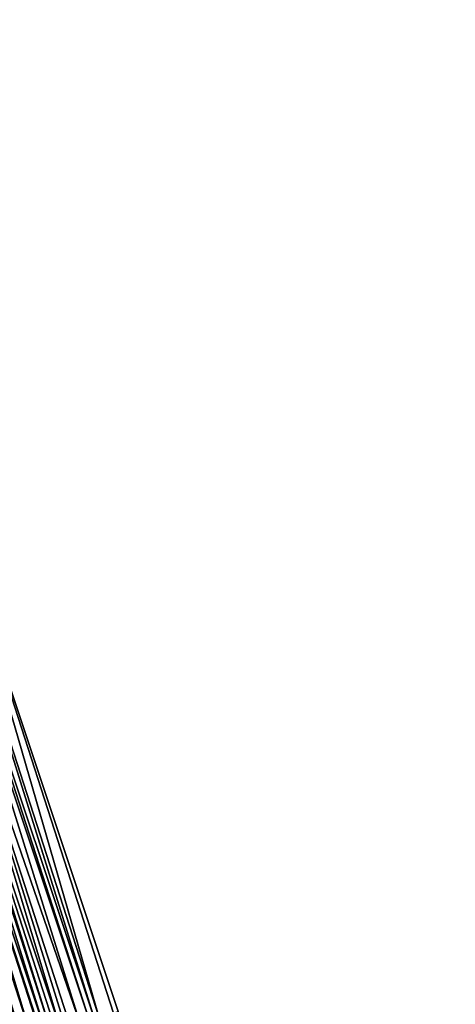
# Model space of a CAD drawing. Header units: feet. Extents: x 2004186 to 2014793, y 836912 to 864902.
# Tile 813 of 974: x 2004826 to 2004843, y 858170 to 858209. Entities that reach past the tile are written whole.
import ezdxf

# ---------------------------------------------------------------- set-up
doc = ezdxf.new("R2010")
doc.units = ezdxf.units.FT
doc.header["$LTSCALE"] = 100
doc.header["$MEASUREMENT"] = 0
doc.layers.add('EP_Travel Lane', color=5, linetype='Continuous', lineweight=40)
doc.layers.add('I-77 SB_MM21-27-Surface-Border', color=7, linetype='Continuous')
doc.layers.add('I-77 SB_MM21-27-Surface-TIN', color=7, linetype='Continuous')

msp = doc.modelspace()

# ---------------------------------------------------------------- linework, layer by layer
at = {"layer": 'EP_Travel Lane'}
msp.add_polyline3d([(2004881.873520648, 857997.0684669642, 458.5691292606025), (2004875.747536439, 858016.1071297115, 458.5192208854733), (2004869.613133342, 858035.1499356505, 458.4484811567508), (2004863.477369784, 858054.1854238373, 458.3821357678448), (2004857.341625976, 858073.2208507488, 458.3037981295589), (2004851.205908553, 858092.2561958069, 458.2094438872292), (2004845.070229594, 858111.2914215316, 458.0917910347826), (2004838.93455364, 858130.3266379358, 457.9722679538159), (2004832.798871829, 858149.3618725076, 457.8563166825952), (2004826.6632275, 858168.3969907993, 457.7176259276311), (2004820.505195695, 858187.4350386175, 457.5665539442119), (2004814.337610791, 858206.459555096, 457.395103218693), (2004808.170107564, 858225.4838196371, 457.1969091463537), (2004802.002588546, 858244.5081328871, 457.0038855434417), (2004795.835165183, 858263.5321510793, 456.7795421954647), (2004789.667681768, 858282.5563545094, 456.5748603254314)], dxfattribs=at)
at = {"layer": 'I-77 SB_MM21-27-Surface-Border', "color": 3, "linetype": 'ByBlock', "lineweight": -2}
msp.add_polyline3d([(2004791.031646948, 858282.9971147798, 456.4688542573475), (2004797.575672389, 858264.0946332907, 456.6484780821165), (2004804.309958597, 858245.2538027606, 456.8295379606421), (2004810.473404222, 858226.2281992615, 457.0253808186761), (2004817.207816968, 858207.3869781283, 457.1649817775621), (2004823.371310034, 858188.3612281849, 457.345280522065), (2004829.721831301, 858169.3834546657, 457.4933803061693), (2004835.677512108, 858150.2902850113, 457.6436087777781), (2004841.823599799, 858131.258314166, 457.7424332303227), (2004847.969608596, 858112.2265876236, 457.8890655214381), (2004854.115690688, 858093.1946341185, 457.9912454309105), (2004860.071450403, 858074.101220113, 458.0936927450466), (2004865.836884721, 858054.9463549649, 458.1981775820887), (2004871.983025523, 858035.9142196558, 458.2648225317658), (2004877.746383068, 858016.7509789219, 458.3539276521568), (2004882.547377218, 857997.2855358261, 458.5244382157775)], dxfattribs=at)
at = {"layer": 'I-77 SB_MM21-27-Surface-TIN', "color": 128, "linetype": 'ByBlock', "lineweight": -2}
for points in [[(2004822.80037407, 858188.1767496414, 457.3913138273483), (2004822.419769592, 858188.0537037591, 457.4156142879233), (2004828.770114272, 858169.0764777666, 457.5581620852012)], [(2004823.371310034, 858188.3612281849, 457.345280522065), (2004822.80037407, 858188.1767496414, 457.3913138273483), (2004828.960447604, 858169.1379043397, 457.5513069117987)], [(2004822.80037407, 858188.1767496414, 457.3913138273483), (2004828.770114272, 858169.0764777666, 457.5581620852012), (2004828.960447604, 858169.1379043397, 457.5513069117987)], [(2004823.371310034, 858188.3612281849, 457.345280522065), (2004829.531489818, 858169.3220533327, 457.505172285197), (2004829.721831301, 858169.3834546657, 457.4933803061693)], [(2004823.371310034, 858188.3612281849, 457.345280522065), (2004828.960447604, 858169.1379043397, 457.5513069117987), (2004829.531489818, 858169.3220533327, 457.505172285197)], [(2004821.658508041, 858187.8077743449, 457.4814475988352), (2004821.087533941, 858187.6234135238, 457.5399763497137), (2004827.437671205, 858168.6468315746, 457.6726145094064)], [(2004822.229456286, 858187.9922149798, 457.4313905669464), (2004821.658508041, 858187.8077743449, 457.4814475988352), (2004828.199084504, 858168.8922902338, 457.5967585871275)], [(2004821.658508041, 858187.8077743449, 457.4814475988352), (2004827.818389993, 858168.7695233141, 457.6273342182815), (2004828.199084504, 858168.8922902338, 457.5967585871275)], [(2004821.658508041, 858187.8077743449, 457.4814475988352), (2004827.628034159, 858168.7081664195, 457.6478179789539), (2004827.818389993, 858168.7695233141, 457.6273342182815)], [(2004821.658508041, 858187.8077743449, 457.4814475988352), (2004827.437671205, 858168.6468315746, 457.6726145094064), (2004827.628034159, 858168.7081664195, 457.6478179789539)], [(2004822.419769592, 858188.0537037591, 457.4156142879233), (2004822.229456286, 858187.9922149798, 457.4313905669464), (2004828.579774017, 858169.0150726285, 457.5692097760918)], [(2004822.229456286, 858187.9922149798, 457.4313905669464), (2004828.199084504, 858168.8922902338, 457.5967585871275), (2004828.579774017, 858169.0150726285, 457.5692097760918)], [(2004822.419769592, 858188.0537037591, 457.4156142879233), (2004828.579774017, 858169.0150726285, 457.5692097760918), (2004828.770114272, 858169.0764777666, 457.5581620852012)], [(2004820.136070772, 858187.3156505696, 457.5849918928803), (2004826.295626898, 858168.2784093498, 457.7405835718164), (2004820.505195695, 858187.4350386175, 457.5665539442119)], [(2004820.516659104, 858187.4387462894, 457.565981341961), (2004820.505195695, 858187.4350386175, 457.5665539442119), (2004826.6632275, 858168.3969907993, 457.7176259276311)], [(2004826.295626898, 858168.2784093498, 457.7405835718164), (2004826.6632275, 858168.3969907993, 457.7176259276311), (2004820.505195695, 858187.4350386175, 457.5665539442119)], [(2004820.897233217, 858187.5618859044, 457.5516299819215), (2004820.516659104, 858187.4387462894, 457.565981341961), (2004826.866635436, 858168.4626626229, 457.7148453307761)], [(2004820.516659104, 858187.4387462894, 457.565981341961), (2004826.6632275, 858168.3969907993, 457.7176259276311), (2004826.67631018, 858168.4012110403, 457.7168088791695)], [(2004820.516659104, 858187.4387462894, 457.565981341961), (2004826.67631018, 858168.4012110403, 457.7168088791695), (2004826.866635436, 858168.4626626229, 457.7148453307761)], [(2004821.087533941, 858187.6234135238, 457.5399763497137), (2004820.897233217, 858187.5618859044, 457.5516299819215), (2004827.056970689, 858168.5240832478, 457.7068267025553)], [(2004820.897233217, 858187.5618859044, 457.5516299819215), (2004826.866635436, 858168.4626626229, 457.7148453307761), (2004827.056970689, 858168.5240832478, 457.7068267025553)], [(2004821.087533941, 858187.6234135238, 457.5399763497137), (2004827.247311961, 858168.5854852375, 457.6951632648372), (2004827.437671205, 858168.6468315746, 457.6726145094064)], [(2004821.087533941, 858187.6234135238, 457.5399763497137), (2004827.056970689, 858168.5240832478, 457.7068267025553), (2004827.247311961, 858168.5854852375, 457.6951632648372)], [(2004820.136070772, 858187.3156505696, 457.5849918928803), (2004819.374936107, 858187.0693294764, 457.6092510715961), (2004825.9149628, 858168.1555482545, 457.7527391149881)], [(2004819.374936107, 858187.0693294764, 457.6092510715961), (2004825.724623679, 858168.0941396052, 457.7631000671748), (2004825.9149628, 858168.1555482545, 457.7527391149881)], [(2004820.136070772, 858187.3156505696, 457.5849918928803), (2004825.9149628, 858168.1555482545, 457.7527391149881), (2004826.295626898, 858168.2784093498, 457.7405835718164)]]:
    msp.add_3dface(points, dxfattribs=at)

doc.saveas('drawing.dxf')
